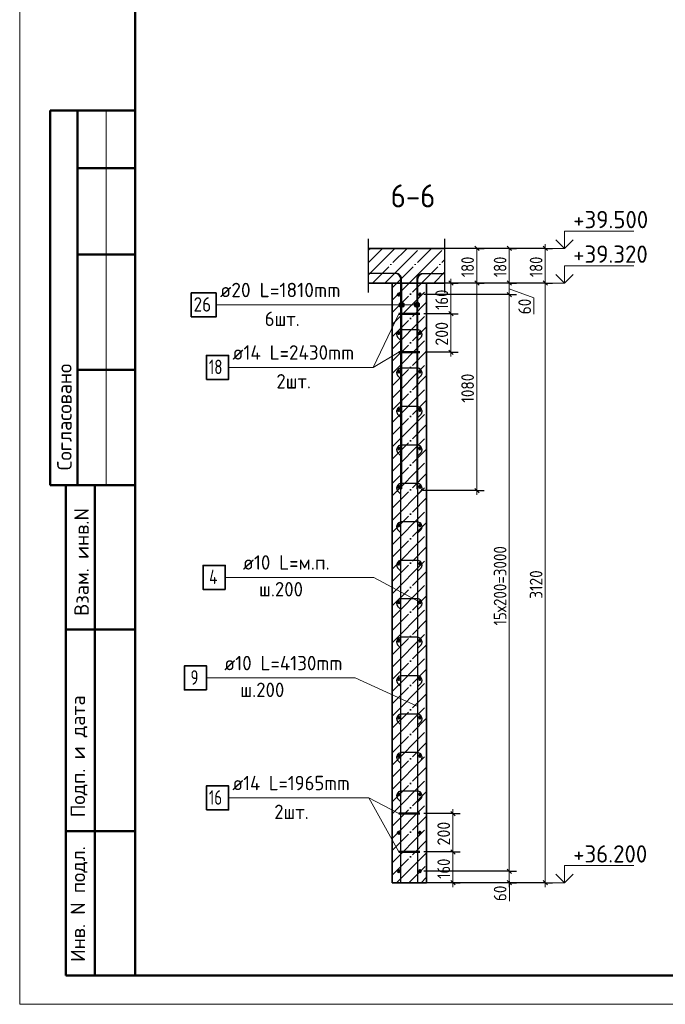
# Model space of a CAD drawing. Header units: millimetres. Extents: x -49773 to 2322955, y -3321 to 58485.
# Tile 487 of 580: x 1910262 to 1921455, y -2799 to 14275. Entities that reach past the tile are written whole.
import ezdxf

# ---------------------------------------------------------------- set-up
doc = ezdxf.new("R2010")
doc.units = ezdxf.units.MM
doc.linetypes.add('______11', pattern=[500, 400, -50, 0, -50])
doc.linetypes.add('______5', pattern=[1100, 800, -100, 100, -100])
for name, color, linetype, lineweight in [('Standard', 7, 'Continuous', 25), ('Арм.стержн. вертикальными 1', 22, 'Continuous', 35), ('Арм.стержн.горизонт. 1', 180, 'Continuous', 35), ('Арм.стержн.горизонт. 2', 202, 'Continuous', 35), ('Высотная отметки_ общее', 7, 'Continuous', 13), ('Перекрытие_ общее', 7, 'Continuous', 35), ('Размерная линия_ общее', 7, 'Continuous', 13), ('Стена_ общее', 7, 'Continuous', 35), ('Текст_ примечание', 7, 'Continuous', 13)]:
    doc.layers.add(name, color=color, linetype=linetype, lineweight=lineweight)
doc.layers.add('Арм.стержн. вертикальными 2', color=7, linetype='Continuous', lineweight=35, true_color=0x006e00)
doc.layers.add('Арм.стержн.Стяжки', color=7, linetype='Continuous', lineweight=35, true_color=0x501e0f)
doc.styles.add('ISOCPEUR', font='txt')

msp = doc.modelspace()

# ---------------------------------------------------------------- hatches: boundary and pattern name
at = {"layer": 'Арм.стержн. вертикальными 2', "linetype": 'Continuous', "lineweight": 13, "transparency": 33554687}
for points in [[(1916845.2, 9307), (1916845.2, 9352), (1916838.9, 9329.5)], [(1916845.2, 9307), (1916845.2, 9352), (1916838.9, 9329.5)], [(1916845.2, 9307), (1916845.2, 9352), (1916838.9, 9329.5)], [(1916845.2, 9352), (1916861.4, 9290.8), (1916861.4, 9368.2)], [(1916845.2, 9352), (1916861.4, 9290.8), (1916861.4, 9368.2)], [(1916845.2, 9352), (1916861.4, 9290.8), (1916861.4, 9368.2)], [(1916845.2, 9352), (1916845.2, 9307), (1916861.4, 9290.8)], [(1916845.2, 9352), (1916845.2, 9307), (1916861.4, 9290.8)], [(1916845.2, 9352), (1916845.2, 9307), (1916861.4, 9290.8)], [(1916861.4, 9368.2), (1916883.9, 9284.5), (1916883.9, 9374.5)], [(1916861.4, 9368.2), (1916883.9, 9284.5), (1916883.9, 9374.5)], [(1916861.4, 9368.2), (1916883.9, 9284.5), (1916883.9, 9374.5)], [(1916861.4, 9368.2), (1916861.4, 9290.8), (1916883.9, 9284.5)], [(1916861.4, 9368.2), (1916861.4, 9290.8), (1916883.9, 9284.5)], [(1916861.4, 9368.2), (1916861.4, 9290.8), (1916883.9, 9284.5)], [(1916883.9, 9374.5), (1916883.9, 9284.5), (1916906.4, 9290.8)], [(1916883.9, 9374.5), (1916906.4, 9290.8), (1916906.4, 9368.2)], [(1916883.9, 9374.5), (1916883.9, 9284.5), (1916906.4, 9290.8)], [(1916883.9, 9374.5), (1916906.4, 9290.8), (1916906.4, 9368.2)], [(1916883.9, 9374.5), (1916883.9, 9284.5), (1916906.4, 9290.8)], [(1916883.9, 9374.5), (1916906.4, 9290.8), (1916906.4, 9368.2)], [(1916906.4, 9368.2), (1916906.4, 9290.8), (1916922.6, 9307)], [(1916906.4, 9368.2), (1916922.6, 9307), (1916922.6, 9352)], [(1916906.4, 9368.2), (1916906.4, 9290.8), (1916922.6, 9307)], [(1916906.4, 9368.2), (1916922.6, 9307), (1916922.6, 9352)], [(1916906.4, 9368.2), (1916906.4, 9290.8), (1916922.6, 9307)], [(1916906.4, 9368.2), (1916922.6, 9307), (1916922.6, 9352)], [(1916922.6, 9352), (1916922.6, 9307), (1916928.9, 9329.5)], [(1916922.6, 9352), (1916922.6, 9307), (1916928.9, 9329.5)], [(1916922.6, 9352), (1916922.6, 9307), (1916928.9, 9329.5)], [(1917111.9, 9307), (1917111.9, 9352), (1917105.6, 9329.5)], [(1917111.9, 9307), (1917111.9, 9352), (1917105.6, 9329.5)], [(1917111.9, 9307), (1917111.9, 9352), (1917105.6, 9329.5)], [(1917111.9, 9352), (1917128.1, 9290.8), (1917128.1, 9368.2)], [(1917111.9, 9352), (1917128.1, 9290.8), (1917128.1, 9368.2)], [(1917111.9, 9352), (1917128.1, 9290.8), (1917128.1, 9368.2)], [(1917111.9, 9352), (1917111.9, 9307), (1917128.1, 9290.8)], [(1917111.9, 9352), (1917111.9, 9307), (1917128.1, 9290.8)], [(1917111.9, 9352), (1917111.9, 9307), (1917128.1, 9290.8)], [(1917128.1, 9368.2), (1917150.6, 9284.5), (1917150.6, 9374.5)], [(1917128.1, 9368.2), (1917150.6, 9284.5), (1917150.6, 9374.5)], [(1917128.1, 9368.2), (1917150.6, 9284.5), (1917150.6, 9374.5)], [(1917128.1, 9368.2), (1917128.1, 9290.8), (1917150.6, 9284.5)], [(1917128.1, 9368.2), (1917128.1, 9290.8), (1917150.6, 9284.5)], [(1917128.1, 9368.2), (1917128.1, 9290.8), (1917150.6, 9284.5)], [(1917150.6, 9374.5), (1917150.6, 9284.5), (1917173.1, 9290.8)], [(1917150.6, 9374.5), (1917173.1, 9290.8), (1917173.1, 9368.2)], [(1917150.6, 9374.5), (1917150.6, 9284.5), (1917173.1, 9290.8)], [(1917150.6, 9374.5), (1917173.1, 9290.8), (1917173.1, 9368.2)], [(1917150.6, 9374.5), (1917150.6, 9284.5), (1917173.1, 9290.8)], [(1917150.6, 9374.5), (1917173.1, 9290.8), (1917173.1, 9368.2)], [(1917173.1, 9368.2), (1917173.1, 9290.8), (1917189.3, 9307)], [(1917173.1, 9368.2), (1917189.3, 9307), (1917189.3, 9352)], [(1917173.1, 9368.2), (1917173.1, 9290.8), (1917189.3, 9307)], [(1917173.1, 9368.2), (1917189.3, 9307), (1917189.3, 9352)], [(1917173.1, 9368.2), (1917173.1, 9290.8), (1917189.3, 9307)], [(1917173.1, 9368.2), (1917189.3, 9307), (1917189.3, 9352)], [(1917189.3, 9352), (1917189.3, 9307), (1917195.6, 9329.5)], [(1917189.3, 9352), (1917189.3, 9307), (1917195.6, 9329.5)], [(1917189.3, 9352), (1917189.3, 9307), (1917195.6, 9329.5)]]:
    msp.add_hatch(color=7, dxfattribs=at).paths.add_polyline_path(points)

# ---------------------------------------------------------------- linework, layer by layer
at = {"layer": 'Standard', "color": 7, "linetype": 'Continuous', "lineweight": 50, "transparency": 33554687}
for p, q in [((1912262.3, 12700.7), (1910789.1, 12700.7)), ((1910789.1, 12700.7), (1910789.1, 6200.7)), ((1910789.1, 12700.7), (1910789.1, 6200.7)), ((1911262.3, 12700.7), (1911262.3, 6200.7)), ((1912262.3, 11700.7), (1911262.3, 11700.7)), ((1912262.3, 10200.7), (1911262.3, 10200.7)), ((1912262.3, 8200.7), (1911262.3, 8200.7)), ((1910789.1, 6200.7), (1912262.3, 6200.7)), ((1911062.3, -2299.3), (1911062.3, 6200.7)), ((1911062.3, -2299.3), (1911062.3, 6200.7)), ((1911562.3, -2299.3), (1911562.3, 6200.7)), ((1911062.3, 3700.7), (1912262.3, 3700.7)), ((1911062.3, 200.7), (1912262.3, 200.7)), ((1912262.3, -2299.3), (1911062.3, -2299.3))]:
    msp.add_line(p, q, dxfattribs=at)
at = {"layer": 'Standard', "color": 7, "linetype": 'Continuous', "lineweight": 13, "transparency": 33554687}
msp.add_line((1911762.3, 12700.7), (1911762.3, 6200.7), dxfattribs=at)
at = {"layer": 'Standard', "color": 7, "linetype": 'Continuous', "lineweight": 25, "transparency": 33554687}
for p, q in [((1916308.8, 9542.3), (1916308.8, 10475.6)), ((1917634.7, 9542.3), (1917634.7, 10475.6))]:
    msp.add_line(p, q, dxfattribs=at)
at = {"layer": 'Standard', "color": 253, "linetype": '______11', "lineweight": 13, "true_color": 0xababab, "transparency": 33554687}
for p, q in [((1916308.8, 10063.8), (1916554, 10309)), ((1916378.3, 9709), (1916978.3, 10309)), ((1916802.6, 9709), (1917402.6, 10309)), ((1917226.8, 9709), (1917634.7, 10116.8)), ((1917439, 9709), (1917634.7, 9904.7))]:
    msp.add_line(p, q, dxfattribs=at)
at = {"layer": 'Standard', "color": 253, "linetype": '______5', "lineweight": 13, "true_color": 0xababab, "transparency": 33554687}
for p, q in [((1916308.8, 10275.9), (1916341.9, 10309)), ((1916308.8, 9851.6), (1916766.2, 10309)), ((1916590.4, 9709), (1917190.4, 10309)), ((1917014.7, 9709), (1917614.7, 10309))]:
    msp.add_line(p, q, dxfattribs=at)
at = {"layer": 'Standard', "color": 7, "linetype": 'Continuous', "lineweight": 35, "transparency": 33554687}
for p, q in [((1916717.2, 10309), (1916308.8, 10309)), ((1916308.8, 9709), (1916717.2, 9709)), ((1916717.2, 9709), (1916717.2, -691)), ((1917317.2, -691), (1917317.2, 9709)), ((1916717.2, -691), (1917317.2, -691))]:
    msp.add_line(p, q, dxfattribs=at)
at = {"layer": 'Standard', "color": 253, "linetype": '______11', "lineweight": 35, "true_color": 0xababab, "transparency": 33554687}
for p, q in [((1916717.2, 9199.4), (1917226.8, 9709)), ((1916717.2, 9623.6), (1916802.6, 9709)), ((1916717.2, 8775.1), (1917317.2, 9375.1)), ((1916717.2, 8350.8), (1917317.2, 8950.8)), ((1916717.2, 7926.6), (1917317.2, 8526.6)), ((1916717.2, 7502.3), (1917317.2, 8102.3)), ((1916717.2, 7078), (1917317.2, 7678)), ((1916717.2, 6653.8), (1917317.2, 7253.8)), ((1916717.2, 6229.5), (1917317.2, 6829.5)), ((1916717.2, 5805.2), (1917317.2, 6405.2)), ((1916717.2, 5381), (1917317.2, 5981)), ((1916717.2, 4956.7), (1917317.2, 5556.7)), ((1916717.2, 4532.5), (1917317.2, 5132.5)), ((1916717.2, 4108.2), (1917317.2, 4708.2)), ((1916717.2, 3683.9), (1917317.2, 4283.9)), ((1916717.2, 3259.7), (1917317.2, 3859.7)), ((1916717.2, 2835.4), (1917317.2, 3435.4)), ((1916717.2, 2411.1), (1917317.2, 3011.1)), ((1916717.2, 1986.9), (1917317.2, 2586.9)), ((1916717.2, 1562.6), (1917317.2, 2162.6)), ((1916717.2, 1138.4), (1917317.2, 1738.3)), ((1916717.2, 714.1), (1917317.2, 1314.1)), ((1916717.2, 289.8), (1917317.2, 889.8)), ((1916717.2, -134.4), (1917317.2, 465.5)), ((1916717.2, -558.7), (1917317.2, 41.3)), ((1917009.2, -691), (1917317.2, -383))]:
    msp.add_line(p, q, dxfattribs=at)
at = {"layer": 'Standard', "color": 253, "linetype": '______5', "lineweight": 35, "true_color": 0xababab, "transparency": 33554687}
for p, q in [((1916717.2, 9411.5), (1917014.7, 9709)), ((1916717.2, 8987.2), (1917317.2, 9587.2)), ((1916717.2, 8563), (1917317.2, 9163)), ((1916717.2, 8138.7), (1917317.2, 8738.7)), ((1916717.2, 7714.4), (1917317.2, 8314.4)), ((1916717.2, 7290.2), (1917317.2, 7890.2)), ((1916717.2, 6865.9), (1917317.2, 7465.9)), ((1916717.2, 6441.6), (1917317.2, 7041.6)), ((1916717.2, 6017.4), (1917317.2, 6617.4)), ((1916717.2, 5593.1), (1917317.2, 6193.1)), ((1916717.2, 5168.9), (1917317.2, 5768.9)), ((1916717.2, 4744.6), (1917317.2, 5344.6)), ((1916717.2, 4320.3), (1917317.2, 4920.3)), ((1916717.2, 3896.1), (1917317.2, 4496.1)), ((1916717.2, 3471.8), (1917317.2, 4071.8)), ((1916717.2, 3047.5), (1917317.2, 3647.5)), ((1916717.2, 2623.3), (1917317.2, 3223.3)), ((1916717.2, 2199), (1917317.2, 2799)), ((1916717.2, 1774.7), (1917317.2, 2374.7)), ((1916717.2, 1350.5), (1917317.2, 1950.5)), ((1916717.2, 926.2), (1917317.2, 1526.2)), ((1916717.2, 501.9), (1917317.2, 1101.9)), ((1916717.2, 77.7), (1917317.2, 677.7)), ((1916717.2, -346.6), (1917317.2, 253.4)), ((1916797, -691), (1917317.2, -170.9)), ((1917221.3, -691), (1917317.2, -595.1))]:
    msp.add_line(p, q, dxfattribs=at)
at = {"layer": 'Standard', "color": 7, "linetype": 'Continuous', "lineweight": 13, "transparency": 33554687}
msp.add_lwpolyline([(1910262.3, -2799.3), (1952262.3, -2799.3), (1952262.3, 56600.7), (1910262.3, 56600.7), (1910262.3, -2799.3)], close=True, dxfattribs=at)
at = {"layer": 'Standard', "color": 7, "linetype": 'Continuous', "lineweight": 50, "transparency": 33554687}
msp.add_lwpolyline([(1912262.3, 56100.7), (1951762.3, 56100.7), (1951762.3, -2299.3), (1912262.3, -2299.3), (1912262.3, 56100.7)], close=True, dxfattribs=at)
at = {"layer": 'Арм.стержн. вертикальными 1', "color": 4, "linetype": 'Continuous', "lineweight": 25, "transparency": 33554687}
for p, q in [((1916867.2, -674.4), (1916867.2, 9709)), ((1916867.2, -674.4), (1916867.2, 9709)), ((1916867.2, -674.4), (1916867.2, 9709)), ((1917167.2, -674.4), (1917167.2, 9709)), ((1917167.2, -674.4), (1917167.2, 9709)), ((1917167.2, -674.4), (1917167.2, 9709))]:
    msp.add_line(p, q, dxfattribs=at)
for points in [[(1916867.2, 6135.6), (1916867.2, 9780), (1916864.8, 9797.7), (1916858.8, 9815.9), (1916849.4, 9832.6), (1916837.9, 9846.3), (1916824.2, 9857.8), (1916807.5, 9867.2), (1916789.3, 9873.2), (1916771.6, 9875.6), (1916308.8, 9875.6)], [(1916867.2, 6135.6), (1916867.2, 9780), (1916864.8, 9797.7), (1916858.8, 9815.9), (1916849.4, 9832.6), (1916837.9, 9846.3), (1916824.2, 9857.8), (1916807.5, 9867.2), (1916789.3, 9873.2), (1916771.6, 9875.6), (1916308.8, 9875.6)], [(1917167.2, 6135.6), (1917167.2, 9780), (1917169.7, 9797.7), (1917175.7, 9815.9), (1917185.1, 9832.6), (1917196.5, 9846.3), (1917210.2, 9857.8), (1917227, 9867.2), (1917245.2, 9873.2), (1917262.9, 9875.6), (1917634.7, 9875.6)], [(1917167.2, 6135.6), (1917167.2, 9780), (1917169.7, 9797.7), (1917175.7, 9815.9), (1917185.1, 9832.6), (1917196.5, 9846.3), (1917210.2, 9857.8), (1917227, 9867.2), (1917245.2, 9873.2), (1917262.9, 9875.6), (1917634.7, 9875.6)]]:
    msp.add_lwpolyline(points, dxfattribs=at)
at = {"layer": 'Арм.стержн. вертикальными 2', "color": 33, "linetype": 'Continuous', "lineweight": 25, "true_color": 0xf0a546, "transparency": 33554687}
for p, q in [((1916883.9, 9709), (1916883.9, 6142.3)), ((1916883.9, 9709), (1916883.9, 6142.3)), ((1916883.9, 9709), (1916883.9, 6142.3)), ((1917150.6, 9709), (1917150.6, 6142.3)), ((1917150.6, 9709), (1917150.6, 6142.3)), ((1917150.6, 9709), (1917150.6, 6142.3))]:
    msp.add_line(p, q, dxfattribs=at)
at = {"layer": 'Арм.стержн. вертикальными 2', "color": 7, "linetype": 'Continuous', "lineweight": 13, "transparency": 33554687}
for p, q in [((1913668.2, 9329.5), (1916201.6, 9329.5)), ((1916201.6, 9329.5), (1916883.9, 9329.5)), ((1916201.6, 9329.5), (1916883.9, 9329.5)), ((1916201.6, 9329.5), (1916883.9, 9329.5)), ((1916201.6, 9329.5), (1917150.6, 9329.5)), ((1916201.6, 9329.5), (1917150.6, 9329.5)), ((1916201.6, 9329.5), (1917150.6, 9329.5)), ((1916838.9, 9329.5), (1916838.9, 9329.5)), ((1916838.9, 9329.5), (1916838.9, 9329.5)), ((1916838.9, 9329.5), (1916838.9, 9329.5)), ((1916883.9, 9374.5), (1916883.9, 9374.5)), ((1916883.9, 9374.5), (1916883.9, 9374.5)), ((1916883.9, 9374.5), (1916883.9, 9374.5)), ((1916883.9, 9284.5), (1916883.9, 9284.5)), ((1916883.9, 9284.5), (1916883.9, 9284.5)), ((1916883.9, 9284.5), (1916883.9, 9284.5)), ((1916928.9, 9329.5), (1916928.9, 9329.5)), ((1916928.9, 9329.5), (1916928.9, 9329.5)), ((1916928.9, 9329.5), (1916928.9, 9329.5)), ((1917105.6, 9329.5), (1917105.6, 9329.5)), ((1917105.6, 9329.5), (1917105.6, 9329.5)), ((1917105.6, 9329.5), (1917105.6, 9329.5)), ((1917150.6, 9374.5), (1917150.6, 9374.5)), ((1917150.6, 9374.5), (1917150.6, 9374.5)), ((1917150.6, 9374.5), (1917150.6, 9374.5)), ((1917150.6, 9284.5), (1917150.6, 9284.5)), ((1917150.6, 9284.5), (1917150.6, 9284.5)), ((1917150.6, 9284.5), (1917150.6, 9284.5)), ((1917195.6, 9329.5), (1917195.6, 9329.5)), ((1917195.6, 9329.5), (1917195.6, 9329.5)), ((1917195.6, 9329.5), (1917195.6, 9329.5))]:
    msp.add_line(p, q, dxfattribs=at)
at = {"layer": 'Арм.стержн. вертикальными 2', "color": 33, "linetype": 'Continuous', "lineweight": 25, "true_color": 0xf0a546, "transparency": 33554687}
for points in [[(1916883.9, 6135.6), (1916883.9, 9780), (1916881.4, 9797.7), (1916875.4, 9815.9), (1916866, 9832.6), (1916854.6, 9846.3), (1916840.9, 9857.8), (1916824.2, 9867.2), (1916805.9, 9873.2), (1916788.2, 9875.6), (1916308.8, 9875.6)], [(1916883.9, 6135.6), (1916883.9, 9780), (1916881.4, 9797.7), (1916875.4, 9815.9), (1916866, 9832.6), (1916854.6, 9846.3), (1916840.9, 9857.8), (1916824.2, 9867.2), (1916805.9, 9873.2), (1916788.2, 9875.6), (1916308.8, 9875.6)], [(1917150.6, 6135.6), (1917150.6, 9780), (1917153.1, 9797.7), (1917159.1, 9815.9), (1917168.4, 9832.6), (1917179.9, 9846.3), (1917193.6, 9857.8), (1917210.3, 9867.2), (1917228.5, 9873.2), (1917246.2, 9875.6), (1917634.7, 9875.6)], [(1917150.6, 6135.6), (1917150.6, 9780), (1917153.1, 9797.7), (1917159.1, 9815.9), (1917168.4, 9832.6), (1917179.9, 9846.3), (1917193.6, 9857.8), (1917210.3, 9867.2), (1917228.5, 9873.2), (1917246.2, 9875.6), (1917634.7, 9875.6)]]:
    msp.add_lwpolyline(points, dxfattribs=at)
at = {"layer": 'Арм.стержн. вертикальными 2', "color": 7, "linetype": 'Continuous', "lineweight": 35, "transparency": 33554687}
msp.add_lwpolyline([(1913234.9, 9121.2), (1913668.2, 9121.2), (1913668.2, 9537.9), (1913234.9, 9537.9), (1913234.9, 9121.2)], dxfattribs=at)
at = {"layer": 'Арм.стержн. вертикальными 2', "color": 7, "linetype": 'Continuous', "lineweight": 13, "transparency": 33554687}
for centre in [(1916883.9, 9329.5), (1916883.9, 9329.5), (1916883.9, 9329.5), (1917150.6, 9329.5), (1917150.6, 9329.5), (1917150.6, 9329.5)]:
    msp.add_circle(centre, 45, dxfattribs=at)
at = {"layer": 'Арм.стержн.горизонт. 1', "color": 4, "linetype": 'Continuous', "lineweight": 50, "transparency": 33554687}
for centre in [(1916833.9, 9509), (1917200.6, 9509), (1916833.9, 8842.3), (1917200.6, 8842.3), (1916833.9, 8175.6), (1917200.6, 8175.6), (1916833.9, 7509), (1917200.6, 7509), (1916833.9, 6842.3), (1917200.6, 6842.3), (1916833.9, 6175.6), (1917200.6, 6175.6), (1916833.9, 5509), (1917200.6, 5509), (1916833.9, 4842.3), (1917200.6, 4842.3), (1916833.9, 4175.6), (1917200.6, 4175.6), (1916833.9, 3509), (1917200.6, 3509), (1916833.9, 2842.3), (1917200.6, 2842.3), (1916833.9, 2175.6), (1917200.6, 2175.6), (1916833.9, 1509), (1917200.6, 1509), (1916833.9, 842.3), (1917200.6, 842.3), (1916833.9, 175.6), (1917200.6, 175.6), (1916833.9, -491), (1917200.6, -491)]:
    msp.add_circle(centre, 16.7, dxfattribs=at)
at = {"layer": 'Арм.стержн.горизонт. 2', "color": 7, "linetype": 'Continuous', "lineweight": 13, "transparency": 33554687}
for p, q in [((1916392, 8246.2), (1916833.9, 9175.6)), ((1916392, 8246.2), (1916833.9, 8509)), ((1913883.7, 8246.2), (1916392, 8246.2)), ((1916400.3, 4604.6), (1913825.3, 4604.6)), ((1916076.2, 2859.6), (1913501.2, 2859.6)), ((1913883.7, 779.6), (1916317, 779.6)), ((1916317, 779.6), (1916833.9, -157.7)), ((1916317, 779.6), (1916833.9, 509))]:
    msp.add_line(p, q, dxfattribs=at)
at = {"layer": 'Арм.стержн.горизонт. 2', "color": 211, "linetype": 'Continuous', "lineweight": 50, "true_color": 0xff54ff, "transparency": 33554687}
for points in [[(1916833.9, 9175.6), (1917197.1, 9175.6), (1917200.6, 9175.6)], [(1916833.9, 8509), (1917197.1, 8509), (1917200.6, 8509)], [(1916833.9, 509), (1917197.1, 509), (1917200.6, 509)], [(1916833.9, -157.7), (1917197.1, -157.7), (1917200.6, -157.7)]]:
    msp.add_lwpolyline(points, dxfattribs=at)
at = {"layer": 'Арм.стержн.горизонт. 2', "color": 7, "linetype": 'Continuous', "lineweight": 35, "transparency": 33554687}
for points in [[(1913500.3, 8037.9), (1913883.7, 8037.9), (1913883.7, 8454.6), (1913500.3, 8454.6), (1913500.3, 8037.9)], [(1913825.3, 4396.2), (1913442, 4396.2), (1913442, 4812.9), (1913825.3, 4812.9), (1913825.3, 4396.2)], [(1913501.2, 2651.3), (1913117.8, 2651.3), (1913117.8, 3067.9), (1913501.2, 3067.9), (1913501.2, 2651.3)], [(1913500.3, 571.2), (1913883.7, 571.2), (1913883.7, 987.9), (1913500.3, 987.9), (1913500.3, 571.2)]]:
    msp.add_lwpolyline(points, dxfattribs=at)
at = {"layer": 'Арм.стержн.Стяжки', "color": 40, "linetype": 'Continuous', "lineweight": 25, "transparency": 33554687}
for points in [[(1917164.6, 8712.7), (1917215, 8763.2), (1917219.9, 8768.7), (1917224.2, 8774.8), (1917228, 8781.2), (1917231.1, 8787.9), (1917233.7, 8794.8), (1917235.5, 8802), (1917236.7, 8809.4), (1917237.2, 8816.8), (1917237.2, 8822), (1917235.3, 8836.2), (1917230.5, 8850.7), (1917223, 8864.1), (1917213.8, 8875.1), (1917202.8, 8884.2), (1917189.5, 8891.7), (1917174.9, 8896.5), (1917160.7, 8898.5), (1916873.8, 8898.5), (1916859.6, 8896.5), (1916845, 8891.7), (1916831.6, 8884.2), (1916820.7, 8875.1), (1916811.5, 8864.1), (1916804, 8850.7), (1916799.2, 8836.2), (1916797.2, 8822), (1916797.2, 8816.8), (1916797.8, 8809.4), (1916798.9, 8802), (1916800.8, 8794.8), (1916803.3, 8787.9), (1916806.4, 8781.2), (1916810.2, 8774.8), (1916814.6, 8768.7), (1916819.4, 8763.2), (1916869.9, 8712.7)], [(1917164.6, 8046.1), (1917215, 8096.5), (1917219.9, 8102.1), (1917224.2, 8108.1), (1917228, 8114.6), (1917231.1, 8121.2), (1917233.7, 8128.1), (1917235.5, 8135.4), (1917236.7, 8142.8), (1917237.2, 8150.1), (1917237.2, 8155.3), (1917235.3, 8169.5), (1917230.5, 8184.1), (1917223, 8197.4), (1917213.8, 8208.4), (1917202.8, 8217.6), (1917189.5, 8225.1), (1917174.9, 8229.9), (1917160.7, 8231.8), (1916873.8, 8231.8), (1916859.6, 8229.9), (1916845, 8225.1), (1916831.6, 8217.6), (1916820.7, 8208.4), (1916811.5, 8197.4), (1916804, 8184.1), (1916799.2, 8169.5), (1916797.2, 8155.3), (1916797.2, 8150.1), (1916797.8, 8142.8), (1916798.9, 8135.4), (1916800.8, 8128.1), (1916803.3, 8121.2), (1916806.4, 8114.6), (1916810.2, 8108.1), (1916814.6, 8102.1), (1916819.4, 8096.5), (1916869.9, 8046.1)], [(1917164.6, 7379.4), (1917215, 7429.8), (1917219.9, 7435.4), (1917224.2, 7441.5), (1917228, 7447.9), (1917231.1, 7454.6), (1917233.7, 7461.5), (1917235.5, 7468.7), (1917236.7, 7476.1), (1917237.2, 7483.4), (1917237.2, 7488.7), (1917235.3, 7502.8), (1917230.5, 7517.4), (1917223, 7530.8), (1917213.8, 7541.7), (1917202.8, 7550.9), (1917189.5, 7558.4), (1917174.9, 7563.2), (1917160.7, 7565.2), (1916873.8, 7565.2), (1916859.6, 7563.2), (1916845, 7558.4), (1916831.6, 7550.9), (1916820.7, 7541.7), (1916811.5, 7530.8), (1916804, 7517.4), (1916799.2, 7502.8), (1916797.2, 7488.7), (1916797.2, 7483.4), (1916797.8, 7476.1), (1916798.9, 7468.7), (1916800.8, 7461.5), (1916803.3, 7454.6), (1916806.4, 7447.9), (1916810.2, 7441.5), (1916814.6, 7435.4), (1916819.4, 7429.8), (1916869.9, 7379.4)], [(1917164.6, 6712.7), (1917215, 6763.2), (1917219.9, 6768.7), (1917224.2, 6774.8), (1917228, 6781.2), (1917231.1, 6787.9), (1917233.7, 6794.8), (1917235.5, 6802), (1917236.7, 6809.4), (1917237.2, 6816.8), (1917237.2, 6822), (1917235.3, 6836.2), (1917230.5, 6850.7), (1917223, 6864.1), (1917213.8, 6875.1), (1917202.8, 6884.2), (1917189.5, 6891.7), (1917174.9, 6896.5), (1917160.7, 6898.5), (1916873.8, 6898.5), (1916859.6, 6896.5), (1916845, 6891.7), (1916831.6, 6884.2), (1916820.7, 6875.1), (1916811.5, 6864.1), (1916804, 6850.7), (1916799.2, 6836.2), (1916797.2, 6822), (1916797.2, 6816.8), (1916797.8, 6809.4), (1916798.9, 6802), (1916800.8, 6794.8), (1916803.3, 6787.9), (1916806.4, 6781.2), (1916810.2, 6774.8), (1916814.6, 6768.7), (1916819.4, 6763.2), (1916869.9, 6712.7)], [(1917164.6, 6046.1), (1917215, 6096.5), (1917219.9, 6102.1), (1917224.2, 6108.1), (1917228, 6114.6), (1917231.1, 6121.2), (1917233.7, 6128.1), (1917235.5, 6135.4), (1917236.7, 6142.8), (1917237.2, 6150.1), (1917237.2, 6155.3), (1917235.3, 6169.5), (1917230.5, 6184.1), (1917223, 6197.4), (1917213.8, 6208.4), (1917202.8, 6217.6), (1917189.5, 6225.1), (1917174.9, 6229.9), (1917160.7, 6231.8), (1916873.8, 6231.8), (1916859.6, 6229.9), (1916845, 6225.1), (1916831.6, 6217.6), (1916820.7, 6208.4), (1916811.5, 6197.4), (1916804, 6184.1), (1916799.2, 6169.5), (1916797.2, 6155.3), (1916797.2, 6150.1), (1916797.8, 6142.8), (1916798.9, 6135.4), (1916800.8, 6128.1), (1916803.3, 6121.2), (1916806.4, 6114.6), (1916810.2, 6108.1), (1916814.6, 6102.1), (1916819.4, 6096.5), (1916869.9, 6046.1)], [(1917164.6, 5379.4), (1917215, 5429.8), (1917219.9, 5435.4), (1917224.2, 5441.5), (1917228, 5447.9), (1917231.1, 5454.6), (1917233.7, 5461.5), (1917235.5, 5468.7), (1917236.7, 5476.1), (1917237.2, 5483.4), (1917237.2, 5488.7), (1917235.3, 5502.8), (1917230.5, 5517.4), (1917223, 5530.8), (1917213.8, 5541.7), (1917202.8, 5550.9), (1917189.5, 5558.4), (1917174.9, 5563.2), (1917160.7, 5565.2), (1916873.8, 5565.2), (1916859.6, 5563.2), (1916845, 5558.4), (1916831.6, 5550.9), (1916820.7, 5541.7), (1916811.5, 5530.8), (1916804, 5517.4), (1916799.2, 5502.8), (1916797.2, 5488.7), (1916797.2, 5483.4), (1916797.8, 5476.1), (1916798.9, 5468.7), (1916800.8, 5461.5), (1916803.3, 5454.6), (1916806.4, 5447.9), (1916810.2, 5441.5), (1916814.6, 5435.4), (1916819.4, 5429.8), (1916869.9, 5379.4)], [(1917164.6, 4712.7), (1917215, 4763.2), (1917219.9, 4768.7), (1917224.2, 4774.8), (1917228, 4781.2), (1917231.1, 4787.9), (1917233.7, 4794.8), (1917235.5, 4802), (1917236.7, 4809.4), (1917237.2, 4816.8), (1917237.2, 4822), (1917235.3, 4836.2), (1917230.5, 4850.7), (1917223, 4864.1), (1917213.8, 4875.1), (1917202.8, 4884.2), (1917189.5, 4891.7), (1917174.9, 4896.5), (1917160.7, 4898.5), (1916873.8, 4898.5), (1916859.6, 4896.5), (1916845, 4891.7), (1916831.6, 4884.2), (1916820.7, 4875.1), (1916811.5, 4864.1), (1916804, 4850.7), (1916799.2, 4836.2), (1916797.2, 4822), (1916797.2, 4816.8), (1916797.8, 4809.4), (1916798.9, 4802), (1916800.8, 4794.8), (1916803.3, 4787.9), (1916806.4, 4781.2), (1916810.2, 4774.8), (1916814.6, 4768.7), (1916819.4, 4763.2), (1916869.9, 4712.7)], [(1917164.6, 4046.1), (1917215, 4096.5), (1917219.9, 4102.1), (1917224.2, 4108.1), (1917228, 4114.6), (1917231.1, 4121.2), (1917233.7, 4128.1), (1917235.5, 4135.4), (1917236.7, 4142.8), (1917237.2, 4150.1), (1917237.2, 4155.3), (1917235.3, 4169.5), (1917230.5, 4184.1), (1917223, 4197.4), (1917213.8, 4208.4), (1917202.8, 4217.6), (1917189.5, 4225.1), (1917174.9, 4229.9), (1917160.7, 4231.8), (1916873.8, 4231.8), (1916859.6, 4229.9), (1916845, 4225.1), (1916831.6, 4217.6), (1916820.7, 4208.4), (1916811.5, 4197.4), (1916804, 4184.1), (1916799.2, 4169.5), (1916797.2, 4155.3), (1916797.2, 4150.1), (1916797.8, 4142.8), (1916798.9, 4135.4), (1916800.8, 4128.1), (1916803.3, 4121.2), (1916806.4, 4114.6), (1916810.2, 4108.1), (1916814.6, 4102.1), (1916819.4, 4096.5), (1916869.9, 4046.1)], [(1917164.6, 3379.4), (1917215, 3429.8), (1917219.9, 3435.4), (1917224.2, 3441.5), (1917228, 3447.9), (1917231.1, 3454.6), (1917233.7, 3461.5), (1917235.5, 3468.7), (1917236.7, 3476.1), (1917237.2, 3483.4), (1917237.2, 3488.7), (1917235.3, 3502.8), (1917230.5, 3517.4), (1917223, 3530.8), (1917213.8, 3541.7), (1917202.8, 3550.9), (1917189.5, 3558.4), (1917174.9, 3563.2), (1917160.7, 3565.2), (1916873.8, 3565.2), (1916859.6, 3563.2), (1916845, 3558.4), (1916831.6, 3550.9), (1916820.7, 3541.7), (1916811.5, 3530.8), (1916804, 3517.4), (1916799.2, 3502.8), (1916797.2, 3488.7), (1916797.2, 3483.4), (1916797.8, 3476.1), (1916798.9, 3468.7), (1916800.8, 3461.5), (1916803.3, 3454.6), (1916806.4, 3447.9), (1916810.2, 3441.5), (1916814.6, 3435.4), (1916819.4, 3429.8), (1916869.9, 3379.4)], [(1917164.6, 2712.7), (1917215, 2763.2), (1917219.9, 2768.7), (1917224.2, 2774.8), (1917228, 2781.2), (1917231.1, 2787.9), (1917233.7, 2794.8), (1917235.5, 2802), (1917236.7, 2809.4), (1917237.2, 2816.8), (1917237.2, 2822), (1917235.3, 2836.2), (1917230.5, 2850.7), (1917223, 2864.1), (1917213.8, 2875.1), (1917202.8, 2884.2), (1917189.5, 2891.7), (1917174.9, 2896.5), (1917160.7, 2898.5), (1916873.8, 2898.5), (1916859.6, 2896.5), (1916845, 2891.7), (1916831.6, 2884.2), (1916820.7, 2875.1), (1916811.5, 2864.1), (1916804, 2850.7), (1916799.2, 2836.2), (1916797.2, 2822), (1916797.2, 2816.8), (1916797.8, 2809.4), (1916798.9, 2802), (1916800.8, 2794.8), (1916803.3, 2787.9), (1916806.4, 2781.2), (1916810.2, 2774.8), (1916814.6, 2768.7), (1916819.4, 2763.2), (1916869.9, 2712.7)], [(1917164.6, 2046.1), (1917215, 2096.5), (1917219.9, 2102.1), (1917224.2, 2108.1), (1917228, 2114.6), (1917231.1, 2121.2), (1917233.7, 2128.1), (1917235.5, 2135.4), (1917236.7, 2142.8), (1917237.2, 2150.1), (1917237.2, 2155.3), (1917235.3, 2169.5), (1917230.5, 2184.1), (1917223, 2197.4), (1917213.8, 2208.4), (1917202.8, 2217.6), (1917189.5, 2225.1), (1917174.9, 2229.9), (1917160.7, 2231.8), (1916873.8, 2231.8), (1916859.6, 2229.9), (1916845, 2225.1), (1916831.6, 2217.6), (1916820.7, 2208.4), (1916811.5, 2197.4), (1916804, 2184.1), (1916799.2, 2169.5), (1916797.2, 2155.3), (1916797.2, 2150.1), (1916797.8, 2142.8), (1916798.9, 2135.4), (1916800.8, 2128.1), (1916803.3, 2121.2), (1916806.4, 2114.6), (1916810.2, 2108.1), (1916814.6, 2102.1), (1916819.4, 2096.5), (1916869.9, 2046.1)], [(1917164.6, 1379.4), (1917215, 1429.8), (1917219.9, 1435.4), (1917224.2, 1441.5), (1917228, 1447.9), (1917231.1, 1454.6), (1917233.7, 1461.5), (1917235.5, 1468.7), (1917236.7, 1476.1), (1917237.2, 1483.4), (1917237.2, 1488.7), (1917235.3, 1502.8), (1917230.5, 1517.4), (1917223, 1530.8), (1917213.8, 1541.7), (1917202.8, 1550.9), (1917189.5, 1558.4), (1917174.9, 1563.2), (1917160.7, 1565.2), (1916873.8, 1565.2), (1916859.6, 1563.2), (1916845, 1558.4), (1916831.6, 1550.9), (1916820.7, 1541.7), (1916811.5, 1530.8), (1916804, 1517.4), (1916799.2, 1502.8), (1916797.2, 1488.7), (1916797.2, 1483.4), (1916797.8, 1476.1), (1916798.9, 1468.7), (1916800.8, 1461.5), (1916803.3, 1454.6), (1916806.4, 1447.9), (1916810.2, 1441.5), (1916814.6, 1435.4), (1916819.4, 1429.8), (1916869.9, 1379.4)], [(1917164.6, 712.7), (1917215, 763.2), (1917219.9, 768.7), (1917224.2, 774.8), (1917228, 781.2), (1917231.1, 787.9), (1917233.7, 794.8), (1917235.5, 802.1), (1917236.7, 809.4), (1917237.2, 816.8), (1917237.2, 822), (1917235.3, 836.2), (1917230.5, 850.7), (1917223, 864.1), (1917213.8, 875.1), (1917202.8, 884.2), (1917189.5, 891.7), (1917174.9, 896.5), (1917160.7, 898.5), (1916873.8, 898.5), (1916859.6, 896.5), (1916845, 891.7), (1916831.6, 884.2), (1916820.7, 875.1), (1916811.5, 864.1), (1916804, 850.7), (1916799.2, 836.2), (1916797.2, 822), (1916797.2, 816.8), (1916797.8, 809.4), (1916798.9, 802.1), (1916800.8, 794.8), (1916803.3, 787.9), (1916806.4, 781.2), (1916810.2, 774.8), (1916814.6, 768.7), (1916819.4, 763.2), (1916869.9, 712.7)]]:
    msp.add_lwpolyline(points, dxfattribs=at)
at = {"layer": 'Высотная отметки_ общее', "color": 7, "linetype": 'Continuous', "lineweight": 13, "transparency": 33554687}
for p, q in [((1919708, 10309), (1919708, 10609)), ((1919708, 10609), (1920908, 10609)), ((1919708, 10309), (1919558, 10459)), ((1919708, 10309), (1919858, 10459)), ((1919708, 10309), (1919487.5, 10309)), ((1919708, 10309), (1919708, 10309)), ((1919708, 10309), (1919708, 10309)), ((1919708, 10309), (1919708, 10309)), ((1919708, 10309), (1919708, 10309)), ((1919708, 9709), (1919708, 10009)), ((1919708, 10009), (1920908, 10009)), ((1919708, 9709), (1919558, 9859)), ((1919708, 9709), (1919858, 9859)), ((1919708, 9709), (1919487.5, 9709)), ((1919708, 9709), (1919708, 9709)), ((1919708, 9709), (1919708, 9709)), ((1919708, 9709), (1919708, 9709)), ((1919708, 9709), (1919708, 9709)), ((1919708, -691), (1919708, -391)), ((1919708, -391), (1920908, -391)), ((1919708, -691), (1919558, -541)), ((1919708, -691), (1919858, -541)), ((1919708, -691), (1919487.5, -691)), ((1919708, -691), (1919708, -691)), ((1919708, -691), (1919708, -691)), ((1919708, -691), (1919708, -691)), ((1919708, -691), (1919708, -691))]:
    msp.add_line(p, q, dxfattribs=at)
at = {"layer": 'Перекрытие_ общее', "color": 7, "linetype": 'Continuous', "lineweight": 13, "transparency": 33554687}
for p, q in [((1917634.7, 10309), (1916717.2, 10309)), ((1916717.2, 9709), (1917634.7, 9709))]:
    msp.add_line(p, q, dxfattribs=at)
at = {"layer": 'Размерная линия_ общее', "color": 253, "linetype": 'Continuous', "lineweight": -3, "true_color": 0xa0a0a0, "transparency": 33554687}
for p, q in [((1919374.7, 10309), (1917383.9, 10309)), ((1918187.4, 10309), (1918062.4, 10309)), ((1918187.4, 10309), (1918312.4, 10309)), ((1918750.6, 10309), (1918625.6, 10309)), ((1918750.6, 10309), (1918875.6, 10309)), ((1919374.7, 10309), (1919249.7, 10309)), ((1919374.7, 10309), (1919499.7, 10309)), ((1917739.1, 9709), (1917383.9, 9709)), ((1917739.1, 9709), (1917614.1, 9709)), ((1917739.1, 9709), (1917864.1, 9709)), ((1918187.4, 9709), (1918062.4, 9709)), ((1918187.4, 9709), (1918312.4, 9709)), ((1918750.6, 9709), (1918625.6, 9709)), ((1918750.6, 9709), (1918875.6, 9709)), ((1919374.7, 9709), (1919249.7, 9709)), ((1919374.7, 9709), (1919499.7, 9709)), ((1918750.6, 9509), (1918625.6, 9509)), ((1918750.6, 9509), (1918875.6, 9509)), ((1917739.1, 9175.6), (1917614.1, 9175.6)), ((1917739.1, 9175.6), (1917864.1, 9175.6)), ((1917739.1, 8509), (1917290.6, 8509)), ((1917739.1, 8509), (1917614.1, 8509)), ((1917739.1, 8509), (1917864.1, 8509)), ((1918187.4, 6109), (1917250.6, 6109)), ((1918187.4, 6109), (1918062.4, 6109)), ((1918187.4, 6109), (1918312.4, 6109)), ((1917773.2, 509), (1917267.2, 509)), ((1917773.2, 509), (1917648.2, 509)), ((1917773.2, 509), (1917898.2, 509)), ((1917773.2, -157.7), (1917648.2, -157.7)), ((1917773.2, -157.7), (1917898.2, -157.7)), ((1918750.6, -491), (1918625.6, -491)), ((1918750.6, -491), (1918875.6, -491)), ((1917773.2, -691), (1917383.9, -691)), ((1919374.7, -691), (1917543.7, -691)), ((1917773.2, -691), (1917648.2, -691)), ((1917773.2, -691), (1917898.2, -691)), ((1918750.6, -691), (1918625.6, -691)), ((1918750.6, -691), (1918875.6, -691)), ((1919374.7, -691), (1919249.7, -691)), ((1919374.7, -691), (1919499.7, -691))]:
    msp.add_line(p, q, dxfattribs=at)
at = {"layer": 'Размерная линия_ общее', "color": 7, "linetype": 'Continuous', "lineweight": 25, "transparency": 33554687}
for p, q in [((1918224.9, 10271.5), (1918149.9, 10346.5)), ((1918788.1, 10271.5), (1918713.1, 10346.5)), ((1919412.2, 10271.5), (1919337.2, 10346.5)), ((1917776.6, 9671.5), (1917701.6, 9746.5)), ((1918224.9, 9671.5), (1918149.9, 9746.5)), ((1918788.1, 9671.5), (1918713.1, 9746.5)), ((1919412.2, 9671.5), (1919337.2, 9746.5)), ((1918788.1, 9471.5), (1918713.1, 9546.5)), ((1917776.6, 9138.1), (1917701.6, 9213.1)), ((1917776.6, 8471.5), (1917701.6, 8546.5)), ((1918224.9, 6071.5), (1918149.9, 6146.5)), ((1917810.7, 471.5), (1917735.7, 546.5)), ((1917810.7, -195.2), (1917735.7, -120.2)), ((1918788.1, -528.5), (1918713.1, -453.5)), ((1917810.7, -728.5), (1917735.7, -653.5)), ((1918788.1, -728.5), (1918713.1, -653.5)), ((1919412.2, -728.5), (1919337.2, -653.5))]:
    msp.add_line(p, q, dxfattribs=at)
at = {"layer": 'Размерная линия_ общее', "color": 7, "linetype": 'Continuous', "lineweight": 13, "transparency": 33554687}
for p, q in [((1918187.4, 9709), (1918187.4, 10309)), ((1918750.6, 9709), (1918750.6, 10309)), ((1919374.7, 10309), (1919374.7, 10384)), ((1919374.7, 9709), (1919374.7, 10309)), ((1917739.1, 9709), (1917739.1, 9784)), ((1917739.1, 9175.6), (1917739.1, 9709)), ((1918750.6, 9509), (1918750.6, 9709)), ((1918750.6, 9609), (1919176.4, 9452.7)), ((1919176.4, 9452.7), (1919176.4, 9166.7)), ((1917739.1, 8509), (1917739.1, 8434)), ((1918187.4, 6109), (1918187.4, 6034)), ((1917773.2, 509), (1917773.2, 584)), ((1917773.2, -157.7), (1917773.2, 509)), ((1918750.6, -691), (1918750.6, -491)), ((1918750.6, -591), (1918751.2, -724.6)), ((1917773.2, -691), (1917773.2, -766)), ((1918750.6, -691), (1918750.6, -766)), ((1918751.2, -724.6), (1918751.2, -1010.6)), ((1919374.7, -691), (1919374.7, -766))]:
    msp.add_line(p, q, dxfattribs=at)
at = {"layer": 'Размерная линия_ общее', "color": 253, "linetype": 'Continuous', "lineweight": -3, "true_color": 0xa0a0a0, "transparency": 33554687}
for points in [[(1918750.6, 10309), (1918733.6, 10309), (1918733.6, 10309), (1917383.9, 10309)], [(1918187.4, 10309), (1918170.4, 10309), (1918170.4, 10309), (1917383.9, 10309)], [(1918750.6, 9709), (1918733.7, 9709), (1918733.7, 9709), (1918733.6, 9709), (1918733.6, 9709), (1917383.9, 9709)], [(1918187.4, 9709), (1918170.4, 9709), (1918170.4, 9709), (1918170.4, 9709), (1918170.4, 9709), (1917383.9, 9709)], [(1919374.7, 9709), (1919357.7, 9709), (1919357.7, 9709), (1917383.9, 9709)], [(1918750.6, 9509), (1918733.7, 9509), (1918733.7, 9509), (1918733.6, 9509), (1918733.6, 9509), (1917267.2, 9509)], [(1917739.1, 9175.6), (1917722.1, 9175.6), (1917722.1, 9175.6), (1917267.2, 9175.6)], [(1917773.2, -157.7), (1917756.2, -157.7), (1917756.2, -157.7), (1917267.2, -157.7)], [(1918750.6, -491), (1918734.2, -491), (1918734.2, -491), (1918734.2, -491), (1918734.2, -491), (1918734.1, -491), (1918734.1, -491), (1917267.2, -491)], [(1918750.6, -691), (1918748.9, -691), (1918748.9, -691), (1918734.2, -691), (1918734.2, -691), (1918734.2, -691), (1918734.2, -691), (1918734.1, -691), (1918734.1, -691), (1917203.5, -691)]]:
    msp.add_lwpolyline(points, dxfattribs=at)
at = {"layer": 'Размерная линия_ общее', "color": 7, "linetype": 'Continuous', "lineweight": 13, "transparency": 33554687}
for points in [[(1918187.4, 6109), (1918187.4, 7611.3), (1918187.4, 7611.3), (1918187.4, 9709)], [(1919374.7, -691), (1919374.7, 4307.7), (1919374.7, 4307.7), (1919374.7, 9709)], [(1918750.6, -491), (1918750.6, -201.9), (1918750.6, -201.9), (1918750.6, 9509)], [(1917739.1, 8509), (1917739.1, 8580.6), (1917739.1, 8580.6), (1917739.1, 9175.6)], [(1917773.2, -691), (1917773.2, -574.5), (1917773.2, -574.5), (1917773.2, -157.7)]]:
    msp.add_lwpolyline(points, dxfattribs=at)
at = {"layer": 'Стена_ общее', "color": 7, "linetype": 'Continuous', "lineweight": 35, "transparency": 33554687}
for p, q in [((1916717.2, 10309), (1917634.7, 10309)), ((1917634.7, 9709), (1916717.2, 9709))]:
    msp.add_line(p, q, dxfattribs=at)
at = {"layer": 'Текст_ примечание', "color": 7, "linetype": 'Continuous', "lineweight": 13, "transparency": 33554687}
for p, q in [((1917200.6, 4175.6), (1916400.3, 4604.6)), ((1917167.2, 2364), (1916076.2, 2859.6))]:
    msp.add_line(p, q, dxfattribs=at)

# ---------------------------------------------------------------- texts
at = {"layer": 'Standard', "color": 7, "linetype": 'Continuous', "lineweight": 35, "transparency": 33554687, "insert": (1916693.4, 11019.2), "char_height": 400, "width": 1021.802, "attachment_point": 7, "style": 'ISOCPEUR'}
msp.add_mtext('\\W0.91;6-6', dxfattribs=at)
at = {"layer": 'Standard', "color": 7, "linetype": 'Continuous', "lineweight": 50, "transparency": 33554687, "char_height": 250, "attachment_point": 7, "rotation": 90, "style": 'ISOCPEUR'}
for s, insert, width in [('\\A1;{\\fISOCPEUR|i0|b0;\\H250.000000;\\W1.000000;\\C7;Согласовано}\\P', (1911162.3, 6462.2), 2071.875), ('\\A1;{\\fISOCPEUR|i0|b0;\\H250.000000;\\W1.000000;\\C7;Взам. инв.N}\\P', (1911460.2, 3936.6), 1909.099), ('\\A1;{\\fISOCPEUR|i0|b0;\\H250.000000;\\W1.000000;\\C7;Подп. и дата}\\P', (1911436.6, 442.9), 2197.059), ('\\A1;{\\fISOCPEUR|i0|b0;\\H250.000000;\\W1.000000;\\C7;Инв. N подл.}\\P', (1911436.6, -2065.2), 2021.795)]:
    msp.add_mtext(s, dxfattribs=dict(at, insert=insert, width=width))
at = {"layer": 'Арм.стержн. вертикальными 2', "color": 7, "linetype": 'Continuous', "lineweight": 25, "transparency": 33554687, "char_height": 250, "attachment_point": 7, "style": 'ISOCPEUR'}
for s, insert, width in [('{\\W0.9800;ø20 L=1810mm }', (1913734.9, 9462.9), 2521.275), ('\\W0.87;26', (1913276.5, 9212.9), 459.007), ('\\W0.94;6шт. ', (1914509.9, 8962.9), 967.743)]:
    msp.add_mtext(s, dxfattribs=dict(at, insert=insert, width=width))
at = {"layer": 'Арм.стержн.горизонт. 2', "color": 7, "linetype": 'Continuous', "lineweight": 25, "transparency": 33554687, "char_height": 250, "attachment_point": 7, "style": 'ISOCPEUR'}
for s, insert, width in [('\\W0.96;ø14 L=2430mm ', (1913950.3, 8379.6), 2493.981), ('\\W0.75;18', (1913542, 8129.6), 393.566), ('\\W0.94;2шт. ', (1914712.9, 7879.6), 967.736), ('{\\W0.9600;ø10 L=м.п. }', (1914131.7, 4737.9), 2493.975), ('{\\W0.7500;4}', (1913547.6, 4487.9), 393.566), ('{\\W0.9500;ш.200}', (1914410.5, 4273.9), 967.736), ('{\\W0.9600;ø10 L=4130mm }', (1913807.5, 2992.9), 2493.975), ('{\\W0.7500;9}', (1913223.4, 2742.9), 393.566), ('{\\W0.9500;ш.200}', (1914086.4, 2528.9), 967.736), ('\\W0.94;ø14 L=1965mm ', (1913950.3, 912.9), 2416.475), ('\\W0.75;16', (1913542, 662.9), 393.566), ('\\W0.94;2шт. ', (1914675.4, 412.9), 967.736)]:
    msp.add_mtext(s, dxfattribs=dict(at, insert=insert, width=width))
at = {"layer": 'Высотная отметки_ общее', "color": 7, "linetype": 'Continuous', "lineweight": 25, "transparency": 33554687, "char_height": 300, "width": 1492.381, "attachment_point": 7, "style": 'ISOCPEUR'}
for s, insert in [('\\W0.96;+39.500', (1919858, 10659)), ('\\W0.96;+39.320', (1919858, 10059)), ('\\W0.96;+36.200', (1919858, -341))]:
    msp.add_mtext(s, dxfattribs=dict(at, insert=insert))
at = {"layer": 'Размерная линия_ общее', "color": 7, "linetype": 'Continuous', "lineweight": 25, "transparency": 33554687, "char_height": 220, "attachment_point": 7, "rotation": 90, "style": 'ISOCPEUR'}
for s, insert, width in [('\\W0.83;180', (1918137.4, 9811), 508.571), ('\\W0.83;180', (1918700.6, 9811), 508.571), ('\\W0.83;180', (1919324.7, 9811), 508.571), ('\\W0.83;160', (1917689.1, 9244.3), 508.571), ('\\W0.87;60', (1919126.4, 9166.7), 403.924), ('\\W0.91;200', (1917689.1, 8622.3), 561.996), ('\\W0.87;1080', (1918137.4, 7634), 666.903), ('\\W0.86;15х200=3000', (1918700.6, 3769), 1593.743), ('\\W0.87;3120', (1919324.7, 4234), 666.903), ('\\W0.91;200', (1917723.2, -44.4), 561.996), ('\\W0.83;160', (1917723.2, -622.4), 508.571), ('\\W0.87;60', (1918701.2, -1010.6), 403.94)]:
    msp.add_mtext(s, dxfattribs=dict(at, insert=insert, width=width))

doc.saveas('drawing.dxf')
